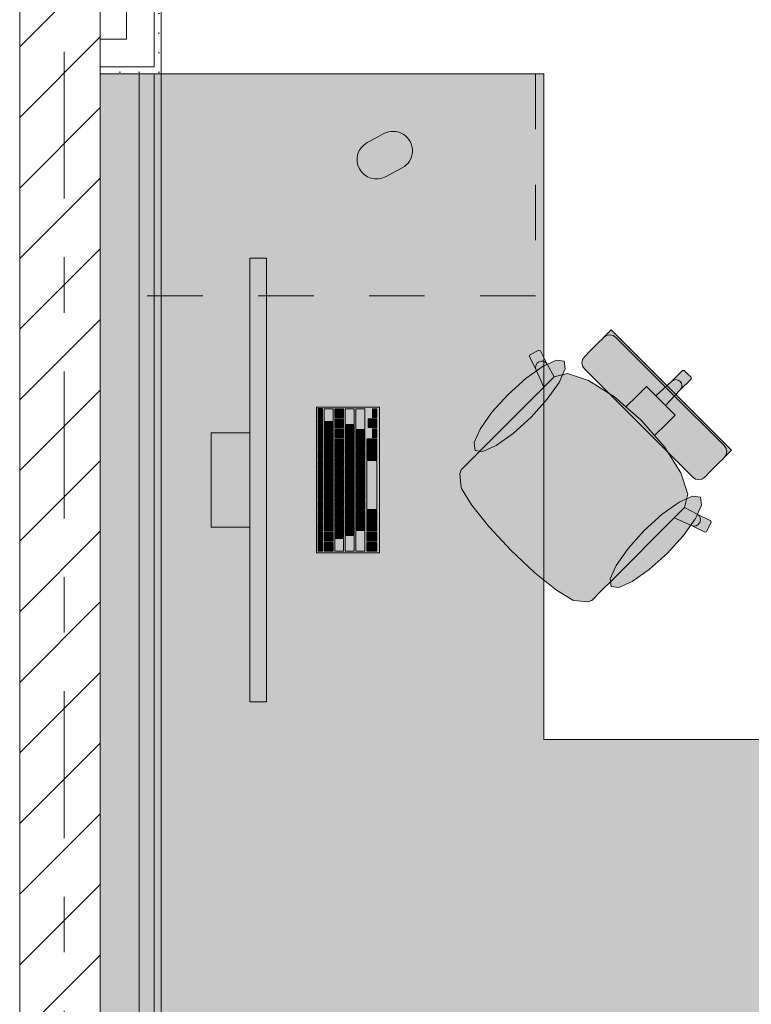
# Model space of a CAD drawing. Header units: metres. Extents: x -3.6 to 85.2, y -11 to 16.8.
# Tile 497 of 508: x 58 to 59.4, y 11 to 12.8. Entities that reach past the tile are written whole.
import ezdxf

# ---------------------------------------------------------------- set-up
doc = ezdxf.new("R2010")
doc.units = ezdxf.units.M
doc.header["$MEASUREMENT"] = 0
for name, pattern in [('Strichlinie doppelt', [0.546806, 0.264583, -0.105833, 0.070556, -0.105833]), ('Strichlinie eng', [0.115, 0.075, -0.04]), ('Wipeout_Contour', [1, 0, -1])]:
    doc.linetypes.add(name, pattern=pattern)
for name, color, linetype in [('451 - Universal.Achsen Raster', 7, 'Continuous'), ('605 - Struktur.Wand Innen', 7, 'Continuous'), ('701 - Einrichtung.Möbel', 7, 'Continuous'), ('Neubau_606 - Struktur.Wand Innen Ausbau', 7, 'Continuous'), ('Neubau_653 - Abdeckung.TB Verkofferung', 7, 'Continuous')]:
    doc.layers.add(name, color=color, linetype=linetype)
pattern_1 = [(45, (0, 0), (-0.01767767, 0.01767767), [0, -0.025])]

msp = doc.modelspace()

# ---------------------------------------------------------------- hatches: boundary and pattern name
at = {"layer": '701 - Einrichtung.Möbel', "linetype": 'Continuous', "lineweight": 0, "true_color": 0x3a3a3a}
for points in [[(58.195, 10.69), (60.395, 10.69), (60.395, 11.49), (58.995, 11.49), (58.995, 12.69), (58.195, 12.69)], [(58.6916, 12.5741), (58.6766, 12.5661, 0.994302), (58.7095, 12.5043), (58.7395, 12.5203, 1), (58.7066, 12.5821)], [(58.4949, 11.5578), (58.4949, 12.3578), (58.4649, 12.3578), (58.4649, 11.5578)], [(59.068, 12.1582), (59.1656, 12.0606), (59.2248, 12.1197), (59.1163, 12.2282), (59.111, 12.2229), (59.1086, 12.2205), (59.1031, 12.215), (59.1006, 12.2125), (59.0935, 12.2054), (59.0761, 12.188), (59.0703, 12.1822), (59.0679, 12.1798), (59.0646, 12.1749), (59.0635, 12.169), (59.0647, 12.1632)], [(58.882, 12.0123), (58.8625, 11.9928), (58.8458, 11.9761), (58.8435, 11.9691), (58.8458, 11.9439), (58.8464, 11.9424), (58.8642, 11.913), (58.8957, 11.8739), (58.8962, 11.8733), (58.9359, 11.8309), (59.2541, 12.1491), (59.2479, 12.1553), (59.2447, 12.1552), (59.2248, 12.1353), (59.197, 12.1093), (59.1799, 12.1265), (59.1637, 12.1104), (59.1429, 12.0895), (59.1224, 12.1074), (59.0756, 12.137), (59.0373, 12.1497), (59.0134, 12.1436), (59.0011, 12.1663), (58.989, 12.1907), (58.9861, 12.1916), (58.9699, 12.1831), (58.9689, 12.1801), (58.9809, 12.1558), (58.9947, 12.1251)], [(58.9306, 12.1122), (58.9014, 12.0799), (58.8798, 12.0494), (58.8691, 12.0252), (58.8709, 12.0112), (58.8849, 12.0094), (58.9091, 12.0201), (58.9396, 12.0417), (58.9719, 12.0709), (59.0011, 12.1032), (59.0227, 12.1338), (59.0334, 12.1579), (59.0316, 12.1719), (59.0176, 12.1737), (58.9935, 12.163), (58.9629, 12.1414)], [(59.1173, 11.7769), (59.2301, 11.8897), (59.2608, 11.8759), (59.2851, 11.8639), (59.2881, 11.8649), (59.2966, 11.881), (59.2957, 11.884), (59.2713, 11.896), (59.2486, 11.9084), (59.2547, 11.9323), (59.242, 11.9706), (59.2124, 12.0174), (59.1945, 12.0378), (59.2154, 12.0587), (59.2315, 12.0749), (59.2144, 12.092), (59.2403, 12.1198), (59.2602, 12.1397), (59.2603, 12.1429), (59.2541, 12.1491), (58.9359, 11.8309), (58.9783, 11.7911), (58.9789, 11.7907), (59.018, 11.7592), (59.0474, 11.7414), (59.049, 11.7408), (59.0741, 11.7384), (59.0811, 11.7407), (59.0978, 11.7575)], [(59.2632, 11.963), (59.2682, 11.9596), (59.274, 11.9585), (59.2799, 11.9596), (59.2848, 11.9629), (59.2873, 11.9653), (59.293, 11.9711), (59.3104, 11.9885), (59.3176, 11.9956), (59.32, 11.9981), (59.3255, 12.0036), (59.3279, 12.006), (59.3332, 12.0113), (59.2248, 12.1197), (59.1656, 12.0606)], [(58.6989, 11.8268), (58.6989, 12.0888), (58.5849, 12.0888), (58.5849, 11.8268)], [(58.5959, 12.0783), (58.5959, 12.0866), (58.5957, 12.0868), (58.5881, 12.0868), (58.5879, 12.0866), (58.5879, 12.07), (58.5881, 12.0698), (58.5957, 12.0698), (58.5959, 12.07)], [(58.6149, 12.0748), (58.6149, 12.0861), (58.6147, 12.0863), (58.5991, 12.0863), (58.5989, 12.0861), (58.5989, 12.0635), (58.5991, 12.0633), (58.6147, 12.0633), (58.6149, 12.0635)], [(58.6339, 12.0783), (58.6339, 12.0861), (58.6337, 12.0863), (58.6181, 12.0863), (58.6179, 12.0861), (58.6179, 12.0705), (58.6181, 12.0703), (58.6337, 12.0703), (58.6339, 12.0705)], [(58.6529, 12.0721), (58.6529, 12.0861), (58.6527, 12.0863), (58.6371, 12.0863), (58.6369, 12.0861), (58.6369, 12.058), (58.6371, 12.0578), (58.6527, 12.0578), (58.6529, 12.058)], [(58.6719, 12.0676), (58.6719, 12.0861), (58.6717, 12.0863), (58.6561, 12.0863), (58.6559, 12.0861), (58.6559, 12.049), (58.6561, 12.0488), (58.6717, 12.0488), (58.6719, 12.049)], [(58.6939, 12.0783), (58.6939, 12.0861), (58.6937, 12.0863), (58.6861, 12.0863), (58.6859, 12.0861), (58.6859, 12.0705), (58.6861, 12.0703), (58.6937, 12.0703), (58.6939, 12.0705)], [(58.5959, 12.0598), (58.5959, 12.0681), (58.5957, 12.0683), (58.5881, 12.0683), (58.5879, 12.0681), (58.5879, 12.0515), (58.5881, 12.0513), (58.5957, 12.0513), (58.5959, 12.0515)], [(58.6339, 12.0603), (58.6339, 12.0681), (58.6337, 12.0683), (58.6181, 12.0683), (58.6179, 12.0681), (58.6179, 12.0525), (58.6181, 12.0523), (58.6337, 12.0523), (58.6339, 12.0525)], [(58.6859, 12.0603), (58.6859, 12.0681), (58.6857, 12.0683), (58.6781, 12.0683), (58.6779, 12.0681), (58.6779, 12.0525), (58.6781, 12.0523), (58.6857, 12.0523), (58.6859, 12.0525)], [(58.6939, 12.0603), (58.6939, 12.0681), (58.6937, 12.0683), (58.6861, 12.0683), (58.6859, 12.0681), (58.6859, 12.0525), (58.6861, 12.0523), (58.6937, 12.0523), (58.6939, 12.0525)], [(58.5959, 12.0413), (58.5959, 12.0496), (58.5957, 12.0498), (58.5881, 12.0498), (58.5879, 12.0496), (58.5879, 12.033), (58.5881, 12.0328), (58.5957, 12.0328), (58.5959, 12.033)], [(58.6149, 12.0533), (58.6149, 12.0611), (58.6147, 12.0613), (58.5991, 12.0613), (58.5989, 12.0611), (58.5989, 12.0455), (58.5991, 12.0453), (58.6147, 12.0453), (58.6149, 12.0455)], [(58.6339, 12.0423), (58.6339, 12.0501), (58.6337, 12.0503), (58.6181, 12.0503), (58.6179, 12.0501), (58.6179, 12.0345), (58.6181, 12.0343), (58.6337, 12.0343), (58.6339, 12.0345)], [(58.6529, 12.0478), (58.6529, 12.0556), (58.6527, 12.0558), (58.6371, 12.0558), (58.6369, 12.0556), (58.6369, 12.04), (58.6371, 12.0398), (58.6527, 12.0398), (58.6529, 12.04)], [(58.6939, 12.0423), (58.6939, 12.0501), (58.6937, 12.0503), (58.6861, 12.0503), (58.6859, 12.0501), (58.6859, 12.0345), (58.6861, 12.0343), (58.6937, 12.0343), (58.6939, 12.0345)], [(58.4649, 12.0428), (58.3949, 12.0428), (58.3949, 11.8728), (58.4649, 11.8728)], [(58.6149, 12.0353), (58.6149, 12.0431), (58.6147, 12.0433), (58.5991, 12.0433), (58.5989, 12.0431), (58.5989, 12.0275), (58.5991, 12.0273), (58.6147, 12.0273), (58.6149, 12.0275)], [(58.6339, 12.0243), (58.6339, 12.0321), (58.6337, 12.0323), (58.6181, 12.0323), (58.6179, 12.0321), (58.6179, 12.0165), (58.6181, 12.0163), (58.6337, 12.0163), (58.6339, 12.0165)], [(58.6529, 12.0298), (58.6529, 12.0376), (58.6527, 12.0378), (58.6371, 12.0378), (58.6369, 12.0376), (58.6369, 12.022), (58.6371, 12.0218), (58.6527, 12.0218), (58.6529, 12.022)], [(58.6719, 12.0388), (58.6719, 12.0466), (58.6717, 12.0468), (58.6561, 12.0468), (58.6559, 12.0466), (58.6559, 12.031), (58.6561, 12.0308), (58.6717, 12.0308), (58.6719, 12.031)], [(58.6939, 12.0243), (58.6939, 12.0321), (58.6937, 12.0323), (58.6761, 12.0323), (58.6759, 12.0321), (58.6759, 12.0165), (58.6761, 12.0163), (58.6937, 12.0163), (58.6939, 12.0165)], [(58.5959, 12.0228), (58.5959, 12.0311), (58.5957, 12.0313), (58.5881, 12.0313), (58.5879, 12.0311), (58.5879, 12.0145), (58.5881, 12.0143), (58.5957, 12.0143), (58.5959, 12.0145)], [(58.6149, 12.0173), (58.6149, 12.0251), (58.6147, 12.0253), (58.5991, 12.0253), (58.5989, 12.0251), (58.5989, 12.0095), (58.5991, 12.0093), (58.6147, 12.0093), (58.6149, 12.0095)], [(58.6339, 12.0063), (58.6339, 12.0141), (58.6337, 12.0143), (58.6181, 12.0143), (58.6179, 12.0141), (58.6179, 11.9985), (58.6181, 11.9983), (58.6337, 11.9983), (58.6339, 11.9985)], [(58.6529, 12.0118), (58.6529, 12.0196), (58.6527, 12.0198), (58.6371, 12.0198), (58.6369, 12.0196), (58.6369, 12.004), (58.6371, 12.0038), (58.6527, 12.0038), (58.6529, 12.004)], [(58.6719, 12.0208), (58.6719, 12.0286), (58.6717, 12.0288), (58.6561, 12.0288), (58.6559, 12.0286), (58.6559, 12.013), (58.6561, 12.0128), (58.6717, 12.0128), (58.6719, 12.013)], [(58.6939, 12.0046), (58.6939, 12.0141), (58.6937, 12.0143), (58.6761, 12.0143), (58.6759, 12.0141), (58.6759, 11.995), (58.6761, 11.9948), (58.6937, 11.9948), (58.6939, 11.995)], [(58.5959, 12.0043), (58.5959, 12.0126), (58.5957, 12.0128), (58.5881, 12.0128), (58.5879, 12.0126), (58.5879, 11.996), (58.5881, 11.9958), (58.5957, 11.9958), (58.5959, 11.996)], [(58.6149, 11.9993), (58.6149, 12.0071), (58.6147, 12.0073), (58.5991, 12.0073), (58.5989, 12.0071), (58.5989, 11.9915), (58.5991, 11.9913), (58.6147, 11.9913), (58.6149, 11.9915)], [(58.6339, 11.9883), (58.6339, 11.9961), (58.6337, 11.9963), (58.6181, 11.9963), (58.6179, 11.9961), (58.6179, 11.9805), (58.6181, 11.9803), (58.6337, 11.9803), (58.6339, 11.9805)], [(58.6529, 11.9938), (58.6529, 12.0016), (58.6527, 12.0018), (58.6371, 12.0018), (58.6369, 12.0016), (58.6369, 11.986), (58.6371, 11.9858), (58.6527, 11.9858), (58.6529, 11.986)], [(58.6719, 12.0028), (58.6719, 12.0106), (58.6717, 12.0108), (58.6561, 12.0108), (58.6559, 12.0106), (58.6559, 11.995), (58.6561, 11.9948), (58.6717, 11.9948), (58.6719, 11.995)], [(58.5959, 11.9858), (58.5959, 11.9941), (58.5957, 11.9943), (58.5881, 11.9943), (58.5879, 11.9941), (58.5879, 11.9775), (58.5881, 11.9773), (58.5957, 11.9773), (58.5959, 11.9775)], [(58.6149, 11.9813), (58.6149, 11.9891), (58.6147, 11.9893), (58.5991, 11.9893), (58.5989, 11.9891), (58.5989, 11.9735), (58.5991, 11.9733), (58.6147, 11.9733), (58.6149, 11.9735)], [(58.6529, 11.9758), (58.6529, 11.9836), (58.6527, 11.9838), (58.6371, 11.9838), (58.6369, 11.9836), (58.6369, 11.968), (58.6371, 11.9678), (58.6527, 11.9678), (58.6529, 11.968)], [(58.6719, 11.9848), (58.6719, 11.9926), (58.6717, 11.9928), (58.6561, 11.9928), (58.6559, 11.9926), (58.6559, 11.977), (58.6561, 11.9768), (58.6717, 11.9768), (58.6719, 11.977)], [(58.6939, 11.9488), (58.6939, 11.9926), (58.6937, 11.9928), (58.6761, 11.9928), (58.6759, 11.9926), (58.6759, 11.905), (58.6761, 11.9048), (58.6937, 11.9048), (58.6939, 11.905)], [(58.5959, 11.9673), (58.5959, 11.9756), (58.5957, 11.9758), (58.5881, 11.9758), (58.5879, 11.9756), (58.5879, 11.959), (58.5881, 11.9588), (58.5957, 11.9588), (58.5959, 11.959)], [(58.6149, 11.9633), (58.6149, 11.9711), (58.6147, 11.9713), (58.5991, 11.9713), (58.5989, 11.9711), (58.5989, 11.9555), (58.5991, 11.9553), (58.6147, 11.9553), (58.6149, 11.9555)], [(58.6339, 11.9703), (58.6339, 11.9781), (58.6337, 11.9783), (58.6181, 11.9783), (58.6179, 11.9781), (58.6179, 11.9625), (58.6181, 11.9623), (58.6337, 11.9623), (58.6339, 11.9625)], [(58.6529, 11.9578), (58.6529, 11.9656), (58.6527, 11.9658), (58.6371, 11.9658), (58.6369, 11.9656), (58.6369, 11.95), (58.6371, 11.9498), (58.6527, 11.9498), (58.6529, 11.95)], [(58.6719, 11.9668), (58.6719, 11.9746), (58.6717, 11.9748), (58.6561, 11.9748), (58.6559, 11.9746), (58.6559, 11.959), (58.6561, 11.9588), (58.6717, 11.9588), (58.6719, 11.959)], [(58.5959, 11.9488), (58.5959, 11.9571), (58.5957, 11.9573), (58.5881, 11.9573), (58.5879, 11.9571), (58.5879, 11.9405), (58.5881, 11.9403), (58.5957, 11.9403), (58.5959, 11.9405)], [(58.6149, 11.9453), (58.6149, 11.9531), (58.6147, 11.9533), (58.5991, 11.9533), (58.5989, 11.9531), (58.5989, 11.9375), (58.5991, 11.9373), (58.6147, 11.9373), (58.6149, 11.9375)], [(58.6339, 11.9523), (58.6339, 11.9601), (58.6337, 11.9603), (58.6181, 11.9603), (58.6179, 11.9601), (58.6179, 11.9445), (58.6181, 11.9443), (58.6337, 11.9443), (58.6339, 11.9445)], [(58.6529, 11.9398), (58.6529, 11.9476), (58.6527, 11.9478), (58.6371, 11.9478), (58.6369, 11.9476), (58.6369, 11.932), (58.6371, 11.9318), (58.6527, 11.9318), (58.6529, 11.932)], [(58.6719, 11.9488), (58.6719, 11.9566), (58.6717, 11.9568), (58.6561, 11.9568), (58.6559, 11.9566), (58.6559, 11.941), (58.6561, 11.9408), (58.6717, 11.9408), (58.6719, 11.941)], [(58.5959, 11.9303), (58.5959, 11.9386), (58.5957, 11.9388), (58.5881, 11.9388), (58.5879, 11.9386), (58.5879, 11.922), (58.5881, 11.9218), (58.5957, 11.9218), (58.5959, 11.922)], [(58.6149, 11.9273), (58.6149, 11.9351), (58.6147, 11.9353), (58.5991, 11.9353), (58.5989, 11.9351), (58.5989, 11.9195), (58.5991, 11.9193), (58.6147, 11.9193), (58.6149, 11.9195)], [(58.6339, 11.9343), (58.6339, 11.9421), (58.6337, 11.9423), (58.6181, 11.9423), (58.6179, 11.9421), (58.6179, 11.9265), (58.6181, 11.9263), (58.6337, 11.9263), (58.6339, 11.9265)], [(58.6529, 11.9218), (58.6529, 11.9296), (58.6527, 11.9298), (58.6371, 11.9298), (58.6369, 11.9296), (58.6369, 11.914), (58.6371, 11.9138), (58.6527, 11.9138), (58.6529, 11.914)], [(58.6719, 11.9308), (58.6719, 11.9386), (58.6717, 11.9388), (58.6561, 11.9388), (58.6559, 11.9386), (58.6559, 11.923), (58.6561, 11.9228), (58.6717, 11.9228), (58.6719, 11.923)], [(59.2173, 11.8256), (59.2464, 11.8579), (59.268, 11.8885), (59.2788, 11.9126), (59.277, 11.9266), (59.2629, 11.9284), (59.2388, 11.9177), (59.2083, 11.8961), (59.1759, 11.8669), (59.1468, 11.8346), (59.1252, 11.804), (59.1144, 11.7799), (59.1162, 11.7659), (59.1303, 11.7641), (59.1544, 11.7748), (59.1849, 11.7964)], [(58.5959, 11.9118), (58.5959, 11.9201), (58.5957, 11.9203), (58.5881, 11.9203), (58.5879, 11.9201), (58.5879, 11.9035), (58.5881, 11.9033), (58.5957, 11.9033), (58.5959, 11.9035)], [(58.6149, 11.9093), (58.6149, 11.9171), (58.6147, 11.9173), (58.5991, 11.9173), (58.5989, 11.9171), (58.5989, 11.9015), (58.5991, 11.9013), (58.6147, 11.9013), (58.6149, 11.9015)], [(58.6339, 11.9163), (58.6339, 11.9241), (58.6337, 11.9243), (58.6181, 11.9243), (58.6179, 11.9241), (58.6179, 11.9085), (58.6181, 11.9083), (58.6337, 11.9083), (58.6339, 11.9085)], [(58.6529, 11.9038), (58.6529, 11.9116), (58.6527, 11.9118), (58.6371, 11.9118), (58.6369, 11.9116), (58.6369, 11.896), (58.6371, 11.8958), (58.6527, 11.8958), (58.6529, 11.896)], [(58.6719, 11.9128), (58.6719, 11.9206), (58.6717, 11.9208), (58.6561, 11.9208), (58.6559, 11.9206), (58.6559, 11.905), (58.6561, 11.9048), (58.6717, 11.9048), (58.6719, 11.905)], [(58.5959, 11.8933), (58.5959, 11.9016), (58.5957, 11.9018), (58.5881, 11.9018), (58.5879, 11.9016), (58.5879, 11.885), (58.5881, 11.8848), (58.5957, 11.8848), (58.5959, 11.885)], [(58.6149, 11.8913), (58.6149, 11.8991), (58.6147, 11.8993), (58.5991, 11.8993), (58.5989, 11.8991), (58.5989, 11.8835), (58.5991, 11.8833), (58.6147, 11.8833), (58.6149, 11.8835)], [(58.6339, 11.8983), (58.6339, 11.9061), (58.6337, 11.9063), (58.6181, 11.9063), (58.6179, 11.9061), (58.6179, 11.8905), (58.6181, 11.8903), (58.6337, 11.8903), (58.6339, 11.8905)], [(58.6529, 11.8858), (58.6529, 11.8936), (58.6527, 11.8938), (58.6371, 11.8938), (58.6369, 11.8936), (58.6369, 11.878), (58.6371, 11.8778), (58.6527, 11.8778), (58.6529, 11.878)], [(58.6719, 11.8948), (58.6719, 11.9026), (58.6717, 11.9028), (58.6561, 11.9028), (58.6559, 11.9026), (58.6559, 11.887), (58.6561, 11.8868), (58.6717, 11.8868), (58.6719, 11.887)], [(58.6939, 11.8931), (58.6939, 11.9026), (58.6937, 11.9028), (58.6761, 11.9028), (58.6759, 11.9026), (58.6759, 11.8835), (58.6761, 11.8833), (58.6937, 11.8833), (58.6939, 11.8835)], [(58.5959, 11.8748), (58.5959, 11.8831), (58.5957, 11.8833), (58.5881, 11.8833), (58.5879, 11.8831), (58.5879, 11.8665), (58.5881, 11.8663), (58.5957, 11.8663), (58.5959, 11.8665)], [(58.6149, 11.8733), (58.6149, 11.8811), (58.6147, 11.8813), (58.5991, 11.8813), (58.5989, 11.8811), (58.5989, 11.8655), (58.5991, 11.8653), (58.6147, 11.8653), (58.6149, 11.8655)], [(58.6339, 11.8803), (58.6339, 11.8881), (58.6337, 11.8883), (58.6181, 11.8883), (58.6179, 11.8881), (58.6179, 11.8725), (58.6181, 11.8723), (58.6337, 11.8723), (58.6339, 11.8725)], [(58.6529, 11.8678), (58.6529, 11.8756), (58.6527, 11.8758), (58.6371, 11.8758), (58.6369, 11.8756), (58.6369, 11.86), (58.6371, 11.8598), (58.6527, 11.8598), (58.6529, 11.86)], [(58.6719, 11.8768), (58.6719, 11.8846), (58.6717, 11.8848), (58.6561, 11.8848), (58.6559, 11.8846), (58.6559, 11.869), (58.6561, 11.8688), (58.6717, 11.8688), (58.6719, 11.869)], [(58.6939, 11.8733), (58.6939, 11.8811), (58.6937, 11.8813), (58.6761, 11.8813), (58.6759, 11.8811), (58.6759, 11.8655), (58.6761, 11.8653), (58.6937, 11.8653), (58.6939, 11.8655)], [(58.5959, 11.8563), (58.5959, 11.8646), (58.5957, 11.8648), (58.5881, 11.8648), (58.5879, 11.8646), (58.5879, 11.848), (58.5881, 11.8478), (58.5957, 11.8478), (58.5959, 11.848)], [(58.6149, 11.8553), (58.6149, 11.8631), (58.6147, 11.8633), (58.5991, 11.8633), (58.5989, 11.8631), (58.5989, 11.8475), (58.5991, 11.8473), (58.6147, 11.8473), (58.6149, 11.8475)], [(58.6339, 11.8623), (58.6339, 11.8701), (58.6337, 11.8703), (58.6181, 11.8703), (58.6179, 11.8701), (58.6179, 11.8545), (58.6181, 11.8543), (58.6337, 11.8543), (58.6339, 11.8545)], [(58.6529, 11.8436), (58.6529, 11.8576), (58.6527, 11.8578), (58.6371, 11.8578), (58.6369, 11.8576), (58.6369, 11.8295), (58.6371, 11.8293), (58.6527, 11.8293), (58.6529, 11.8295)], [(58.6719, 11.8481), (58.6719, 11.8666), (58.6717, 11.8668), (58.6561, 11.8668), (58.6559, 11.8666), (58.6559, 11.8295), (58.6561, 11.8293), (58.6717, 11.8293), (58.6719, 11.8295)], [(58.6939, 11.8553), (58.6939, 11.8631), (58.6937, 11.8633), (58.6761, 11.8633), (58.6759, 11.8631), (58.6759, 11.8475), (58.6761, 11.8473), (58.6937, 11.8473), (58.6939, 11.8475)], [(58.5959, 11.8378), (58.5959, 11.8461), (58.5957, 11.8463), (58.5881, 11.8463), (58.5879, 11.8461), (58.5879, 11.8295), (58.5881, 11.8293), (58.5957, 11.8293), (58.5959, 11.8295)], [(58.6149, 11.8373), (58.6149, 11.8451), (58.6147, 11.8453), (58.5991, 11.8453), (58.5989, 11.8451), (58.5989, 11.8295), (58.5991, 11.8293), (58.6147, 11.8293), (58.6149, 11.8295)], [(58.6339, 11.8408), (58.6339, 11.8521), (58.6337, 11.8523), (58.6181, 11.8523), (58.6179, 11.8521), (58.6179, 11.8295), (58.6181, 11.8293), (58.6337, 11.8293), (58.6339, 11.8295)], [(58.6939, 11.8373), (58.6939, 11.8451), (58.6937, 11.8453), (58.6761, 11.8453), (58.6759, 11.8451), (58.6759, 11.8295), (58.6761, 11.8293), (58.6937, 11.8293), (58.6939, 11.8295)]]:
    msp.add_hatch(color=250, dxfattribs=at).paths.add_polyline_path(points)
at = {"layer": 'Neubau_606 - Struktur.Wand Innen Ausbau', "linetype": 'Continuous', "lineweight": 0, "true_color": 0x000000}
h = msp.add_hatch(dxfattribs=at)
h.set_pattern_fill('Gips_0001', color=18, style=0, pattern_type=2)
h.set_pattern_definition(pattern_1)
h.paths.add_polyline_path([(58.305, 12.7025), (58.305, 13.445), (58.2925, 13.445), (58.2925, 12.7025)])
h = msp.add_hatch(dxfattribs=at)
h.set_pattern_fill('Gips_0001', color=18, style=0, pattern_type=2)
h.set_pattern_definition(pattern_1)
h.paths.add_polyline_path([(58.2925, 12.7025), (58.2925, 12.69), (58.305, 12.69)])
h = msp.add_hatch(dxfattribs=at)
h.set_pattern_fill('Gips_0001', color=18, style=0, pattern_type=2)
h.set_pattern_definition(pattern_1)
h.paths.add_polyline_path([(58.2925, 12.7025), (58.305, 12.69), (58.305, 12.7025)])
at = {"layer": 'Neubau_653 - Abdeckung.TB Verkofferung', "linetype": 'Continuous', "lineweight": 0, "true_color": 0x000000}
h = msp.add_hatch(dxfattribs=at)
h.set_pattern_fill('Gips_0001', color=18, style=0, pattern_type=2)
h.set_pattern_definition(pattern_1)
h.paths.add_polyline_path([(58.305, 8.6495), (58.305, 12.69), (58.2925, 12.69), (58.2925, 8.6495)])

# ---------------------------------------------------------------- linework, layer by layer
at = {"layer": '701 - Einrichtung.Möbel', "color": 7, "linetype": 'Strichlinie eng', "lineweight": 5, "true_color": 0xebebeb}
for p, q in [((58.98, 12.69), (58.98, 12.29)), ((58.98, 12.29), (58.195, 12.29))]:
    msp.add_line(p, q, dxfattribs=at)
at = {"layer": '701 - Einrichtung.Möbel', "color": 7, "linetype": 'Continuous', "lineweight": 5, "true_color": 0xebebeb}
for p, q in [((59.111, 12.2229), (59.1163, 12.2282)), ((59.1163, 12.2282), (59.2248, 12.1197)), ((59.0935, 12.2054), (59.1006, 12.2125)), ((59.1006, 12.2125), (59.1031, 12.215)), ((59.1031, 12.215), (59.1086, 12.2205)), ((59.1081, 12.2183), (59.1031, 12.215)), ((59.1139, 12.2194), (59.1081, 12.2183)), ((59.1086, 12.2205), (59.111, 12.2229)), ((59.1197, 12.2182), (59.1139, 12.2194)), ((59.1247, 12.2149), (59.1197, 12.2182)), ((59.2223, 12.1173), (59.1247, 12.2149)), ((58.9699, 12.1831), (58.9861, 12.1916)), ((58.9861, 12.1916), (58.989, 12.1907)), ((59.0761, 12.188), (59.0935, 12.2054)), ((58.9689, 12.1801), (58.9699, 12.1831)), ((58.9809, 12.1558), (58.9689, 12.1801)), ((58.989, 12.1907), (59.0011, 12.1663)), ((59.0635, 12.169), (59.0646, 12.1749)), ((59.0646, 12.1749), (59.0679, 12.1798)), ((59.0679, 12.1798), (59.0703, 12.1822)), ((59.0703, 12.1822), (59.0761, 12.188)), ((58.9798, 12.16), (58.9804, 12.1643)), ((58.9809, 12.1558), (58.9798, 12.16)), ((58.9804, 12.1643), (58.9826, 12.1681)), ((58.9826, 12.1681), (58.9861, 12.1709)), ((58.9861, 12.1709), (58.9903, 12.1722)), ((58.9903, 12.1722), (58.9947, 12.1718)), ((58.9947, 12.1718), (58.9984, 12.1697)), ((58.9984, 12.1697), (59.0011, 12.1663)), ((59.0011, 12.1663), (59.0134, 12.1436)), ((59.0647, 12.1632), (59.0635, 12.169)), ((59.068, 12.1582), (59.0647, 12.1632)), ((59.1656, 12.0606), (59.068, 12.1582)), ((58.9947, 12.1251), (58.9809, 12.1558)), ((59.0132, 12.1435), (58.9947, 12.1251)), ((59.0132, 12.1435), (59.0134, 12.1436)), ((59.0134, 12.1436), (59.0373, 12.1497)), ((59.0373, 12.1497), (59.0756, 12.137)), ((59.2248, 12.1353), (59.2447, 12.1552)), ((59.2285, 12.1378), (59.2328, 12.1388)), ((59.2328, 12.1388), (59.2371, 12.138)), ((59.2403, 12.1198), (59.2602, 12.1397)), ((59.2447, 12.1552), (59.2479, 12.1553)), ((59.2479, 12.1553), (59.2541, 12.1491)), ((59.2603, 12.1429), (59.2541, 12.1491)), ((59.2602, 12.1397), (59.2603, 12.1429)), ((58.882, 12.0123), (58.9947, 12.1251)), ((59.0756, 12.137), (59.1224, 12.1074)), ((59.1637, 12.1104), (59.1799, 12.1265)), ((59.1799, 12.1265), (59.197, 12.1093)), ((59.197, 12.1093), (59.2248, 12.1353)), ((59.2248, 12.1353), (59.2285, 12.1378)), ((59.2371, 12.138), (59.2407, 12.1356)), ((59.2403, 12.1198), (59.2428, 12.1235)), ((59.243, 12.1321), (59.2407, 12.1356)), ((59.2428, 12.1235), (59.2438, 12.1278)), ((59.2438, 12.1278), (59.243, 12.1321)), ((59.1224, 12.1074), (59.1429, 12.0895)), ((59.1429, 12.0895), (59.1637, 12.1104)), ((59.197, 12.1093), (59.2057, 12.1007)), ((59.2144, 12.092), (59.2403, 12.1198)), ((59.2223, 12.1173), (59.3199, 12.0197)), ((59.3332, 12.0113), (59.2248, 12.1197)), ((59.1429, 12.0895), (59.1704, 12.0654)), ((59.2144, 12.092), (59.2057, 12.1007)), ((59.2315, 12.0749), (59.2144, 12.092)), ((59.2154, 12.0587), (59.2315, 12.0749)), ((59.1656, 12.0606), (59.2632, 11.963)), ((59.1945, 12.0378), (59.1704, 12.0654)), ((59.1945, 12.0378), (59.2154, 12.0587)), ((59.2124, 12.0174), (59.1945, 12.0378)), ((59.242, 11.9706), (59.2124, 12.0174)), ((59.3199, 12.0197), (59.3233, 12.0147)), ((59.3233, 12.0147), (59.3245, 12.0089)), ((58.8625, 11.9928), (58.882, 12.0123)), ((59.3176, 11.9956), (59.32, 11.9981)), ((59.32, 11.9981), (59.3255, 12.0036)), ((59.3233, 12.003), (59.32, 11.9981)), ((59.3245, 12.0089), (59.3233, 12.003)), ((59.3255, 12.0036), (59.3279, 12.006)), ((59.3279, 12.006), (59.3332, 12.0113)), ((58.8458, 11.9761), (58.8625, 11.9928)), ((59.293, 11.9711), (59.3104, 11.9885)), ((59.3104, 11.9885), (59.3176, 11.9956)), ((58.8435, 11.9691), (58.8458, 11.9761)), ((58.8458, 11.9439), (58.8435, 11.9691)), ((59.2547, 11.9323), (59.242, 11.9706)), ((59.2632, 11.963), (59.2682, 11.9596)), ((59.2799, 11.9596), (59.2848, 11.9629)), ((59.2848, 11.9629), (59.2873, 11.9653)), ((59.2873, 11.9653), (59.293, 11.9711)), ((58.8464, 11.9424), (58.8458, 11.9439)), ((59.2682, 11.9596), (59.274, 11.9585)), ((59.274, 11.9585), (59.2799, 11.9596)), ((58.8642, 11.913), (58.8464, 11.9424)), ((59.2486, 11.9084), (59.2547, 11.9323)), ((58.8957, 11.8739), (58.8642, 11.913)), ((59.2485, 11.9082), (59.2301, 11.8897)), ((59.2485, 11.9082), (59.2486, 11.9084)), ((59.2713, 11.896), (59.2486, 11.9084)), ((59.1173, 11.7769), (59.2301, 11.8897)), ((59.2301, 11.8897), (59.2608, 11.8759)), ((59.2747, 11.8934), (59.2713, 11.896)), ((59.2957, 11.884), (59.2713, 11.896)), ((59.2768, 11.8897), (59.2747, 11.8934)), ((58.8962, 11.8733), (58.8957, 11.8739)), ((58.9359, 11.8309), (58.8962, 11.8733)), ((59.2608, 11.8759), (59.265, 11.8748)), ((59.2608, 11.8759), (59.2851, 11.8639)), ((59.265, 11.8748), (59.2693, 11.8754)), ((59.2693, 11.8754), (59.2732, 11.8776)), ((59.2732, 11.8776), (59.2759, 11.8811)), ((59.2759, 11.8811), (59.2772, 11.8853)), ((59.2772, 11.8853), (59.2768, 11.8897)), ((59.2881, 11.8649), (59.2966, 11.881)), ((59.2966, 11.881), (59.2957, 11.884)), ((59.2851, 11.8639), (59.2881, 11.8649)), ((58.9359, 11.8309), (58.9783, 11.7911)), ((58.9783, 11.7911), (58.9789, 11.7907)), ((58.9789, 11.7907), (59.018, 11.7592)), ((59.0978, 11.7575), (59.1173, 11.7769)), ((59.018, 11.7592), (59.0474, 11.7414)), ((59.0811, 11.7407), (59.0978, 11.7575)), ((59.0474, 11.7414), (59.049, 11.7408)), ((59.049, 11.7408), (59.0741, 11.7384)), ((59.0741, 11.7384), (59.0811, 11.7407))]:
    msp.add_line(p, q, dxfattribs=at)
at = {"layer": '701 - Einrichtung.Möbel', "color": 7, "linetype": 'Continuous', "lineweight": 5, "true_color": 0xebebeb, "flags": 128}
for points in [[(58.195, 10.69), (58.195, 12.69), (58.995, 12.69), (58.995, 11.49), (60.395, 11.49), (60.395, 10.69)], [(58.4949, 11.5578), (58.4949, 12.3578), (58.4649, 12.3578), (58.4649, 11.5578)], [(58.9306, 12.1122), (58.9629, 12.1414), (58.9935, 12.163), (59.0176, 12.1737), (59.0316, 12.1719), (59.0334, 12.1579), (59.0227, 12.1338), (59.0011, 12.1032), (58.9719, 12.0709), (58.9396, 12.0417), (58.9091, 12.0201), (58.8849, 12.0094), (58.8709, 12.0112), (58.8691, 12.0252), (58.8798, 12.0494), (58.9014, 12.0799)], [(58.6989, 11.8268), (58.6989, 12.0888), (58.5849, 12.0888), (58.5849, 11.8268)], [(58.5959, 12.0783), (58.5959, 12.0866), (58.5957, 12.0868), (58.5881, 12.0868), (58.5879, 12.0866), (58.5879, 12.07), (58.5881, 12.0698), (58.5957, 12.0698), (58.5959, 12.07)], [(58.6149, 12.0748), (58.6149, 12.0861), (58.6147, 12.0863), (58.5991, 12.0863), (58.5989, 12.0861), (58.5989, 12.0635), (58.5991, 12.0633), (58.6147, 12.0633), (58.6149, 12.0635)], [(58.6339, 12.0783), (58.6339, 12.0861), (58.6337, 12.0863), (58.6181, 12.0863), (58.6179, 12.0861), (58.6179, 12.0705), (58.6181, 12.0703), (58.6337, 12.0703), (58.6339, 12.0705)], [(58.6529, 12.0721), (58.6529, 12.0861), (58.6527, 12.0863), (58.6371, 12.0863), (58.6369, 12.0861), (58.6369, 12.058), (58.6371, 12.0578), (58.6527, 12.0578), (58.6529, 12.058)], [(58.6719, 12.0676), (58.6719, 12.0861), (58.6717, 12.0863), (58.6561, 12.0863), (58.6559, 12.0861), (58.6559, 12.049), (58.6561, 12.0488), (58.6717, 12.0488), (58.6719, 12.049)], [(58.6939, 12.0783), (58.6939, 12.0861), (58.6937, 12.0863), (58.6861, 12.0863), (58.6859, 12.0861), (58.6859, 12.0705), (58.6861, 12.0703), (58.6937, 12.0703), (58.6939, 12.0705)], [(58.5959, 12.0598), (58.5959, 12.0681), (58.5957, 12.0683), (58.5881, 12.0683), (58.5879, 12.0681), (58.5879, 12.0515), (58.5881, 12.0513), (58.5957, 12.0513), (58.5959, 12.0515)], [(58.6339, 12.0603), (58.6339, 12.0681), (58.6337, 12.0683), (58.6181, 12.0683), (58.6179, 12.0681), (58.6179, 12.0525), (58.6181, 12.0523), (58.6337, 12.0523), (58.6339, 12.0525)], [(58.6859, 12.0603), (58.6859, 12.0681), (58.6857, 12.0683), (58.6781, 12.0683), (58.6779, 12.0681), (58.6779, 12.0525), (58.6781, 12.0523), (58.6857, 12.0523), (58.6859, 12.0525)], [(58.6939, 12.0603), (58.6939, 12.0681), (58.6937, 12.0683), (58.6861, 12.0683), (58.6859, 12.0681), (58.6859, 12.0525), (58.6861, 12.0523), (58.6937, 12.0523), (58.6939, 12.0525)], [(58.5959, 12.0413), (58.5959, 12.0496), (58.5957, 12.0498), (58.5881, 12.0498), (58.5879, 12.0496), (58.5879, 12.033), (58.5881, 12.0328), (58.5957, 12.0328), (58.5959, 12.033)], [(58.6149, 12.0533), (58.6149, 12.0611), (58.6147, 12.0613), (58.5991, 12.0613), (58.5989, 12.0611), (58.5989, 12.0455), (58.5991, 12.0453), (58.6147, 12.0453), (58.6149, 12.0455)], [(58.6339, 12.0423), (58.6339, 12.0501), (58.6337, 12.0503), (58.6181, 12.0503), (58.6179, 12.0501), (58.6179, 12.0345), (58.6181, 12.0343), (58.6337, 12.0343), (58.6339, 12.0345)], [(58.6529, 12.0478), (58.6529, 12.0556), (58.6527, 12.0558), (58.6371, 12.0558), (58.6369, 12.0556), (58.6369, 12.04), (58.6371, 12.0398), (58.6527, 12.0398), (58.6529, 12.04)], [(58.6939, 12.0423), (58.6939, 12.0501), (58.6937, 12.0503), (58.6861, 12.0503), (58.6859, 12.0501), (58.6859, 12.0345), (58.6861, 12.0343), (58.6937, 12.0343), (58.6939, 12.0345)], [(58.4649, 12.0428), (58.3949, 12.0428), (58.3949, 11.8728), (58.4649, 11.8728)], [(58.6149, 12.0353), (58.6149, 12.0431), (58.6147, 12.0433), (58.5991, 12.0433), (58.5989, 12.0431), (58.5989, 12.0275), (58.5991, 12.0273), (58.6147, 12.0273), (58.6149, 12.0275)], [(58.6339, 12.0243), (58.6339, 12.0321), (58.6337, 12.0323), (58.6181, 12.0323), (58.6179, 12.0321), (58.6179, 12.0165), (58.6181, 12.0163), (58.6337, 12.0163), (58.6339, 12.0165)], [(58.6529, 12.0298), (58.6529, 12.0376), (58.6527, 12.0378), (58.6371, 12.0378), (58.6369, 12.0376), (58.6369, 12.022), (58.6371, 12.0218), (58.6527, 12.0218), (58.6529, 12.022)], [(58.6719, 12.0388), (58.6719, 12.0466), (58.6717, 12.0468), (58.6561, 12.0468), (58.6559, 12.0466), (58.6559, 12.031), (58.6561, 12.0308), (58.6717, 12.0308), (58.6719, 12.031)], [(58.6939, 12.0243), (58.6939, 12.0321), (58.6937, 12.0323), (58.6761, 12.0323), (58.6759, 12.0321), (58.6759, 12.0165), (58.6761, 12.0163), (58.6937, 12.0163), (58.6939, 12.0165)], [(58.5959, 12.0228), (58.5959, 12.0311), (58.5957, 12.0313), (58.5881, 12.0313), (58.5879, 12.0311), (58.5879, 12.0145), (58.5881, 12.0143), (58.5957, 12.0143), (58.5959, 12.0145)], [(58.6149, 12.0173), (58.6149, 12.0251), (58.6147, 12.0253), (58.5991, 12.0253), (58.5989, 12.0251), (58.5989, 12.0095), (58.5991, 12.0093), (58.6147, 12.0093), (58.6149, 12.0095)], [(58.6339, 12.0063), (58.6339, 12.0141), (58.6337, 12.0143), (58.6181, 12.0143), (58.6179, 12.0141), (58.6179, 11.9985), (58.6181, 11.9983), (58.6337, 11.9983), (58.6339, 11.9985)], [(58.6529, 12.0118), (58.6529, 12.0196), (58.6527, 12.0198), (58.6371, 12.0198), (58.6369, 12.0196), (58.6369, 12.004), (58.6371, 12.0038), (58.6527, 12.0038), (58.6529, 12.004)], [(58.6719, 12.0208), (58.6719, 12.0286), (58.6717, 12.0288), (58.6561, 12.0288), (58.6559, 12.0286), (58.6559, 12.013), (58.6561, 12.0128), (58.6717, 12.0128), (58.6719, 12.013)], [(58.6939, 12.0046), (58.6939, 12.0141), (58.6937, 12.0143), (58.6761, 12.0143), (58.6759, 12.0141), (58.6759, 11.995), (58.6761, 11.9948), (58.6937, 11.9948), (58.6939, 11.995)], [(58.5959, 12.0043), (58.5959, 12.0126), (58.5957, 12.0128), (58.5881, 12.0128), (58.5879, 12.0126), (58.5879, 11.996), (58.5881, 11.9958), (58.5957, 11.9958), (58.5959, 11.996)], [(58.6149, 11.9993), (58.6149, 12.0071), (58.6147, 12.0073), (58.5991, 12.0073), (58.5989, 12.0071), (58.5989, 11.9915), (58.5991, 11.9913), (58.6147, 11.9913), (58.6149, 11.9915)], [(58.6339, 11.9883), (58.6339, 11.9961), (58.6337, 11.9963), (58.6181, 11.9963), (58.6179, 11.9961), (58.6179, 11.9805), (58.6181, 11.9803), (58.6337, 11.9803), (58.6339, 11.9805)], [(58.6529, 11.9938), (58.6529, 12.0016), (58.6527, 12.0018), (58.6371, 12.0018), (58.6369, 12.0016), (58.6369, 11.986), (58.6371, 11.9858), (58.6527, 11.9858), (58.6529, 11.986)], [(58.6719, 12.0028), (58.6719, 12.0106), (58.6717, 12.0108), (58.6561, 12.0108), (58.6559, 12.0106), (58.6559, 11.995), (58.6561, 11.9948), (58.6717, 11.9948), (58.6719, 11.995)], [(58.5959, 11.9858), (58.5959, 11.9941), (58.5957, 11.9943), (58.5881, 11.9943), (58.5879, 11.9941), (58.5879, 11.9775), (58.5881, 11.9773), (58.5957, 11.9773), (58.5959, 11.9775)], [(58.6149, 11.9813), (58.6149, 11.9891), (58.6147, 11.9893), (58.5991, 11.9893), (58.5989, 11.9891), (58.5989, 11.9735), (58.5991, 11.9733), (58.6147, 11.9733), (58.6149, 11.9735)], [(58.6529, 11.9758), (58.6529, 11.9836), (58.6527, 11.9838), (58.6371, 11.9838), (58.6369, 11.9836), (58.6369, 11.968), (58.6371, 11.9678), (58.6527, 11.9678), (58.6529, 11.968)], [(58.6719, 11.9848), (58.6719, 11.9926), (58.6717, 11.9928), (58.6561, 11.9928), (58.6559, 11.9926), (58.6559, 11.977), (58.6561, 11.9768), (58.6717, 11.9768), (58.6719, 11.977)], [(58.6939, 11.9488), (58.6939, 11.9926), (58.6937, 11.9928), (58.6761, 11.9928), (58.6759, 11.9926), (58.6759, 11.905), (58.6761, 11.9048), (58.6937, 11.9048), (58.6939, 11.905)], [(58.5959, 11.9673), (58.5959, 11.9756), (58.5957, 11.9758), (58.5881, 11.9758), (58.5879, 11.9756), (58.5879, 11.959), (58.5881, 11.9588), (58.5957, 11.9588), (58.5959, 11.959)], [(58.6149, 11.9633), (58.6149, 11.9711), (58.6147, 11.9713), (58.5991, 11.9713), (58.5989, 11.9711), (58.5989, 11.9555), (58.5991, 11.9553), (58.6147, 11.9553), (58.6149, 11.9555)], [(58.6339, 11.9703), (58.6339, 11.9781), (58.6337, 11.9783), (58.6181, 11.9783), (58.6179, 11.9781), (58.6179, 11.9625), (58.6181, 11.9623), (58.6337, 11.9623), (58.6339, 11.9625)], [(58.6529, 11.9578), (58.6529, 11.9656), (58.6527, 11.9658), (58.6371, 11.9658), (58.6369, 11.9656), (58.6369, 11.95), (58.6371, 11.9498), (58.6527, 11.9498), (58.6529, 11.95)], [(58.6719, 11.9668), (58.6719, 11.9746), (58.6717, 11.9748), (58.6561, 11.9748), (58.6559, 11.9746), (58.6559, 11.959), (58.6561, 11.9588), (58.6717, 11.9588), (58.6719, 11.959)], [(58.5959, 11.9488), (58.5959, 11.9571), (58.5957, 11.9573), (58.5881, 11.9573), (58.5879, 11.9571), (58.5879, 11.9405), (58.5881, 11.9403), (58.5957, 11.9403), (58.5959, 11.9405)], [(58.6149, 11.9453), (58.6149, 11.9531), (58.6147, 11.9533), (58.5991, 11.9533), (58.5989, 11.9531), (58.5989, 11.9375), (58.5991, 11.9373), (58.6147, 11.9373), (58.6149, 11.9375)], [(58.6339, 11.9523), (58.6339, 11.9601), (58.6337, 11.9603), (58.6181, 11.9603), (58.6179, 11.9601), (58.6179, 11.9445), (58.6181, 11.9443), (58.6337, 11.9443), (58.6339, 11.9445)], [(58.6529, 11.9398), (58.6529, 11.9476), (58.6527, 11.9478), (58.6371, 11.9478), (58.6369, 11.9476), (58.6369, 11.932), (58.6371, 11.9318), (58.6527, 11.9318), (58.6529, 11.932)], [(58.6719, 11.9488), (58.6719, 11.9566), (58.6717, 11.9568), (58.6561, 11.9568), (58.6559, 11.9566), (58.6559, 11.941), (58.6561, 11.9408), (58.6717, 11.9408), (58.6719, 11.941)], [(58.5959, 11.9303), (58.5959, 11.9386), (58.5957, 11.9388), (58.5881, 11.9388), (58.5879, 11.9386), (58.5879, 11.922), (58.5881, 11.9218), (58.5957, 11.9218), (58.5959, 11.922)], [(58.6149, 11.9273), (58.6149, 11.9351), (58.6147, 11.9353), (58.5991, 11.9353), (58.5989, 11.9351), (58.5989, 11.9195), (58.5991, 11.9193), (58.6147, 11.9193), (58.6149, 11.9195)], [(58.6339, 11.9343), (58.6339, 11.9421), (58.6337, 11.9423), (58.6181, 11.9423), (58.6179, 11.9421), (58.6179, 11.9265), (58.6181, 11.9263), (58.6337, 11.9263), (58.6339, 11.9265)], [(58.6529, 11.9218), (58.6529, 11.9296), (58.6527, 11.9298), (58.6371, 11.9298), (58.6369, 11.9296), (58.6369, 11.914), (58.6371, 11.9138), (58.6527, 11.9138), (58.6529, 11.914)], [(58.6719, 11.9308), (58.6719, 11.9386), (58.6717, 11.9388), (58.6561, 11.9388), (58.6559, 11.9386), (58.6559, 11.923), (58.6561, 11.9228), (58.6717, 11.9228), (58.6719, 11.923)], [(59.2173, 11.8256), (59.2464, 11.8579), (59.268, 11.8885), (59.2788, 11.9126), (59.277, 11.9266), (59.2629, 11.9284), (59.2388, 11.9177), (59.2083, 11.8961), (59.1759, 11.8669), (59.1468, 11.8346), (59.1252, 11.804), (59.1144, 11.7799), (59.1162, 11.7659), (59.1303, 11.7641), (59.1544, 11.7748), (59.1849, 11.7964)], [(58.5959, 11.9118), (58.5959, 11.9201), (58.5957, 11.9203), (58.5881, 11.9203), (58.5879, 11.9201), (58.5879, 11.9035), (58.5881, 11.9033), (58.5957, 11.9033), (58.5959, 11.9035)], [(58.6149, 11.9093), (58.6149, 11.9171), (58.6147, 11.9173), (58.5991, 11.9173), (58.5989, 11.9171), (58.5989, 11.9015), (58.5991, 11.9013), (58.6147, 11.9013), (58.6149, 11.9015)], [(58.6339, 11.9163), (58.6339, 11.9241), (58.6337, 11.9243), (58.6181, 11.9243), (58.6179, 11.9241), (58.6179, 11.9085), (58.6181, 11.9083), (58.6337, 11.9083), (58.6339, 11.9085)], [(58.6529, 11.9038), (58.6529, 11.9116), (58.6527, 11.9118), (58.6371, 11.9118), (58.6369, 11.9116), (58.6369, 11.896), (58.6371, 11.8958), (58.6527, 11.8958), (58.6529, 11.896)], [(58.6719, 11.9128), (58.6719, 11.9206), (58.6717, 11.9208), (58.6561, 11.9208), (58.6559, 11.9206), (58.6559, 11.905), (58.6561, 11.9048), (58.6717, 11.9048), (58.6719, 11.905)], [(58.5959, 11.8933), (58.5959, 11.9016), (58.5957, 11.9018), (58.5881, 11.9018), (58.5879, 11.9016), (58.5879, 11.885), (58.5881, 11.8848), (58.5957, 11.8848), (58.5959, 11.885)], [(58.6149, 11.8913), (58.6149, 11.8991), (58.6147, 11.8993), (58.5991, 11.8993), (58.5989, 11.8991), (58.5989, 11.8835), (58.5991, 11.8833), (58.6147, 11.8833), (58.6149, 11.8835)], [(58.6339, 11.8983), (58.6339, 11.9061), (58.6337, 11.9063), (58.6181, 11.9063), (58.6179, 11.9061), (58.6179, 11.8905), (58.6181, 11.8903), (58.6337, 11.8903), (58.6339, 11.8905)], [(58.6529, 11.8858), (58.6529, 11.8936), (58.6527, 11.8938), (58.6371, 11.8938), (58.6369, 11.8936), (58.6369, 11.878), (58.6371, 11.8778), (58.6527, 11.8778), (58.6529, 11.878)], [(58.6719, 11.8948), (58.6719, 11.9026), (58.6717, 11.9028), (58.6561, 11.9028), (58.6559, 11.9026), (58.6559, 11.887), (58.6561, 11.8868), (58.6717, 11.8868), (58.6719, 11.887)], [(58.6939, 11.8931), (58.6939, 11.9026), (58.6937, 11.9028), (58.6761, 11.9028), (58.6759, 11.9026), (58.6759, 11.8835), (58.6761, 11.8833), (58.6937, 11.8833), (58.6939, 11.8835)], [(58.5959, 11.8748), (58.5959, 11.8831), (58.5957, 11.8833), (58.5881, 11.8833), (58.5879, 11.8831), (58.5879, 11.8665), (58.5881, 11.8663), (58.5957, 11.8663), (58.5959, 11.8665)], [(58.6149, 11.8733), (58.6149, 11.8811), (58.6147, 11.8813), (58.5991, 11.8813), (58.5989, 11.8811), (58.5989, 11.8655), (58.5991, 11.8653), (58.6147, 11.8653), (58.6149, 11.8655)], [(58.6339, 11.8803), (58.6339, 11.8881), (58.6337, 11.8883), (58.6181, 11.8883), (58.6179, 11.8881), (58.6179, 11.8725), (58.6181, 11.8723), (58.6337, 11.8723), (58.6339, 11.8725)], [(58.6529, 11.8678), (58.6529, 11.8756), (58.6527, 11.8758), (58.6371, 11.8758), (58.6369, 11.8756), (58.6369, 11.86), (58.6371, 11.8598), (58.6527, 11.8598), (58.6529, 11.86)], [(58.6719, 11.8768), (58.6719, 11.8846), (58.6717, 11.8848), (58.6561, 11.8848), (58.6559, 11.8846), (58.6559, 11.869), (58.6561, 11.8688), (58.6717, 11.8688), (58.6719, 11.869)], [(58.6939, 11.8733), (58.6939, 11.8811), (58.6937, 11.8813), (58.6761, 11.8813), (58.6759, 11.8811), (58.6759, 11.8655), (58.6761, 11.8653), (58.6937, 11.8653), (58.6939, 11.8655)], [(58.5959, 11.8563), (58.5959, 11.8646), (58.5957, 11.8648), (58.5881, 11.8648), (58.5879, 11.8646), (58.5879, 11.848), (58.5881, 11.8478), (58.5957, 11.8478), (58.5959, 11.848)], [(58.6149, 11.8553), (58.6149, 11.8631), (58.6147, 11.8633), (58.5991, 11.8633), (58.5989, 11.8631), (58.5989, 11.8475), (58.5991, 11.8473), (58.6147, 11.8473), (58.6149, 11.8475)], [(58.6339, 11.8623), (58.6339, 11.8701), (58.6337, 11.8703), (58.6181, 11.8703), (58.6179, 11.8701), (58.6179, 11.8545), (58.6181, 11.8543), (58.6337, 11.8543), (58.6339, 11.8545)], [(58.6529, 11.8436), (58.6529, 11.8576), (58.6527, 11.8578), (58.6371, 11.8578), (58.6369, 11.8576), (58.6369, 11.8295), (58.6371, 11.8293), (58.6527, 11.8293), (58.6529, 11.8295)], [(58.6719, 11.8481), (58.6719, 11.8666), (58.6717, 11.8668), (58.6561, 11.8668), (58.6559, 11.8666), (58.6559, 11.8295), (58.6561, 11.8293), (58.6717, 11.8293), (58.6719, 11.8295)], [(58.6939, 11.8553), (58.6939, 11.8631), (58.6937, 11.8633), (58.6761, 11.8633), (58.6759, 11.8631), (58.6759, 11.8475), (58.6761, 11.8473), (58.6937, 11.8473), (58.6939, 11.8475)], [(58.5959, 11.8378), (58.5959, 11.8461), (58.5957, 11.8463), (58.5881, 11.8463), (58.5879, 11.8461), (58.5879, 11.8295), (58.5881, 11.8293), (58.5957, 11.8293), (58.5959, 11.8295)], [(58.6149, 11.8373), (58.6149, 11.8451), (58.6147, 11.8453), (58.5991, 11.8453), (58.5989, 11.8451), (58.5989, 11.8295), (58.5991, 11.8293), (58.6147, 11.8293), (58.6149, 11.8295)], [(58.6339, 11.8408), (58.6339, 11.8521), (58.6337, 11.8523), (58.6181, 11.8523), (58.6179, 11.8521), (58.6179, 11.8295), (58.6181, 11.8293), (58.6337, 11.8293), (58.6339, 11.8295)], [(58.6939, 11.8373), (58.6939, 11.8451), (58.6937, 11.8453), (58.6761, 11.8453), (58.6759, 11.8451), (58.6759, 11.8295), (58.6761, 11.8293), (58.6937, 11.8293), (58.6939, 11.8295)]]:
    msp.add_lwpolyline(points, close=True, dxfattribs=at)
msp.add_lwpolyline([(58.6916, 12.5741), (58.6766, 12.5661, 0.994302), (58.7095, 12.5043), (58.7395, 12.5203, 1), (58.7066, 12.5821)], format="xyb", close=True, dxfattribs=at)
at = {"layer": 'Neubau_606 - Struktur.Wand Innen Ausbau', "color": 1, "linetype": 'Continuous', "lineweight": 5}
for p, q in [((58.2925, 12.7525), (58.2925, 13.445)), ((58.2925, 12.7025), (58.2925, 12.7525)), ((58.2425, 12.7025), (58.2925, 12.7025)), ((58.2425, 12.7025), (58.2925, 12.7025))]:
    msp.add_line(p, q, dxfattribs=at)
at = {"layer": 'Neubau_606 - Struktur.Wand Innen Ausbau', "color": 1, "linetype": 'Continuous', "lineweight": 5, "flags": 128}
for points in [[(58.305, 12.69), (58.305, 13.445)], [(58.2425, 12.99), (58.2425, 12.7525)], [(58.305, 12.69), (58.2925, 12.69)]]:
    msp.add_lwpolyline(points, dxfattribs=at)
at = {"layer": 'Neubau_653 - Abdeckung.TB Verkofferung', "color": 1, "linetype": 'Continuous', "lineweight": 5}
for p, q in [((58.2655, 12.69), (58.2655, 8.6495)), ((58.2925, 12.69), (58.2925, 8.6495)), ((58.305, 12.69), (58.305, 8.6495))]:
    msp.add_line(p, q, dxfattribs=at)
at = {"layer": 'Neubau_653 - Abdeckung.TB Verkofferung', "color": 1, "linetype": 'Continuous', "lineweight": 9}
msp.add_line((58.305, 8.6495), (58.305, 12.69), dxfattribs=at)
at = {"layer": 'Neubau_653 - Abdeckung.TB Verkofferung', "color": 1, "linetype": 'Continuous', "lineweight": 5, "flags": 128}
msp.add_lwpolyline([(58.305, 12.69), (58.2925, 12.69), (58.2655, 12.69)], dxfattribs=at)

# ---------------------------------------------------------------- next in the draw order: wipeouts: each hides what was drawn before it
at = {"color": 254, "linetype": 'Wipeout_Contour', "lineweight": 0, "ltscale": 236.622435}
msp.add_wipeout([(58.05, 13), (58.05, 8.6), (58.195, 8.6), (58.195, 13)], dxfattribs=at).dxf.layer = '605 - Struktur.Wand Innen'

# ---------------------------------------------------------------- next in the draw order: hatches: boundary and pattern name
at = {"layer": '605 - Struktur.Wand Innen', "linetype": 'Continuous', "lineweight": 0, "true_color": 0x000000}
h = msp.add_hatch(dxfattribs=at)
h.set_pattern_fill('MW_Ziegel_0001', color=18, style=0, pattern_type=2)
h.set_pattern_definition([(45, (0, 0), (-0.06363961, 0.06363961), [])])
h.paths.add_polyline_path([(58.05, 13), (58.05, 8.6), (58.195, 8.6), (58.195, 13)])
at = {"layer": 'Neubau_606 - Struktur.Wand Innen Ausbau', "linetype": 'Continuous', "lineweight": 0, "true_color": 0x000000}
h = msp.add_hatch(dxfattribs=at)
h.set_pattern_fill('Gips_0001', color=18, style=0, pattern_type=2)
h.set_pattern_definition(pattern_1)
h.paths.add_polyline_path([(58.2925, 12.7025), (58.195, 12.7025), (58.195, 12.69), (58.2925, 12.69)])

# ---------------------------------------------------------------- next in the draw order: linework, layer by layer
at = {"layer": '451 - Universal.Achsen Raster', "color": 160, "linetype": 'Strichlinie doppelt', "lineweight": 9, "true_color": 0x3232ff}
msp.add_line((58.13, -10.585), (58.13, 16.355), dxfattribs=at)
at = {"layer": '605 - Struktur.Wand Innen', "color": 7, "linetype": 'Continuous', "lineweight": 18, "flags": 128}
for points in [[(58.05, 13), (58.05, 8.6)], [(58.195, 8.6), (58.195, 13)]]:
    msp.add_lwpolyline(points, dxfattribs=at)
at = {"layer": 'Neubau_606 - Struktur.Wand Innen Ausbau', "color": 1, "linetype": 'Continuous', "lineweight": 5}
msp.add_line((58.195, 12.7025), (58.2425, 12.7025), dxfattribs=at)
at = {"layer": 'Neubau_606 - Struktur.Wand Innen Ausbau', "color": 1, "linetype": 'Continuous', "lineweight": 5, "flags": 128}
for points in [[(58.2425, 12.7525), (58.195, 12.7525)], [(58.195, 12.7025), (58.195, 12.7525)], [(58.195, 12.69), (58.195, 12.7025)], [(58.195, 12.69), (58.2925, 12.69)]]:
    msp.add_lwpolyline(points, dxfattribs=at)
at = {"layer": 'Neubau_653 - Abdeckung.TB Verkofferung', "color": 1, "linetype": 'Continuous', "lineweight": 9}
for p in [(58.195, 8.6495), (58.305, 12.69)]:
    msp.add_line(p, (58.195, 12.69), dxfattribs=at)

doc.saveas('drawing.dxf')
